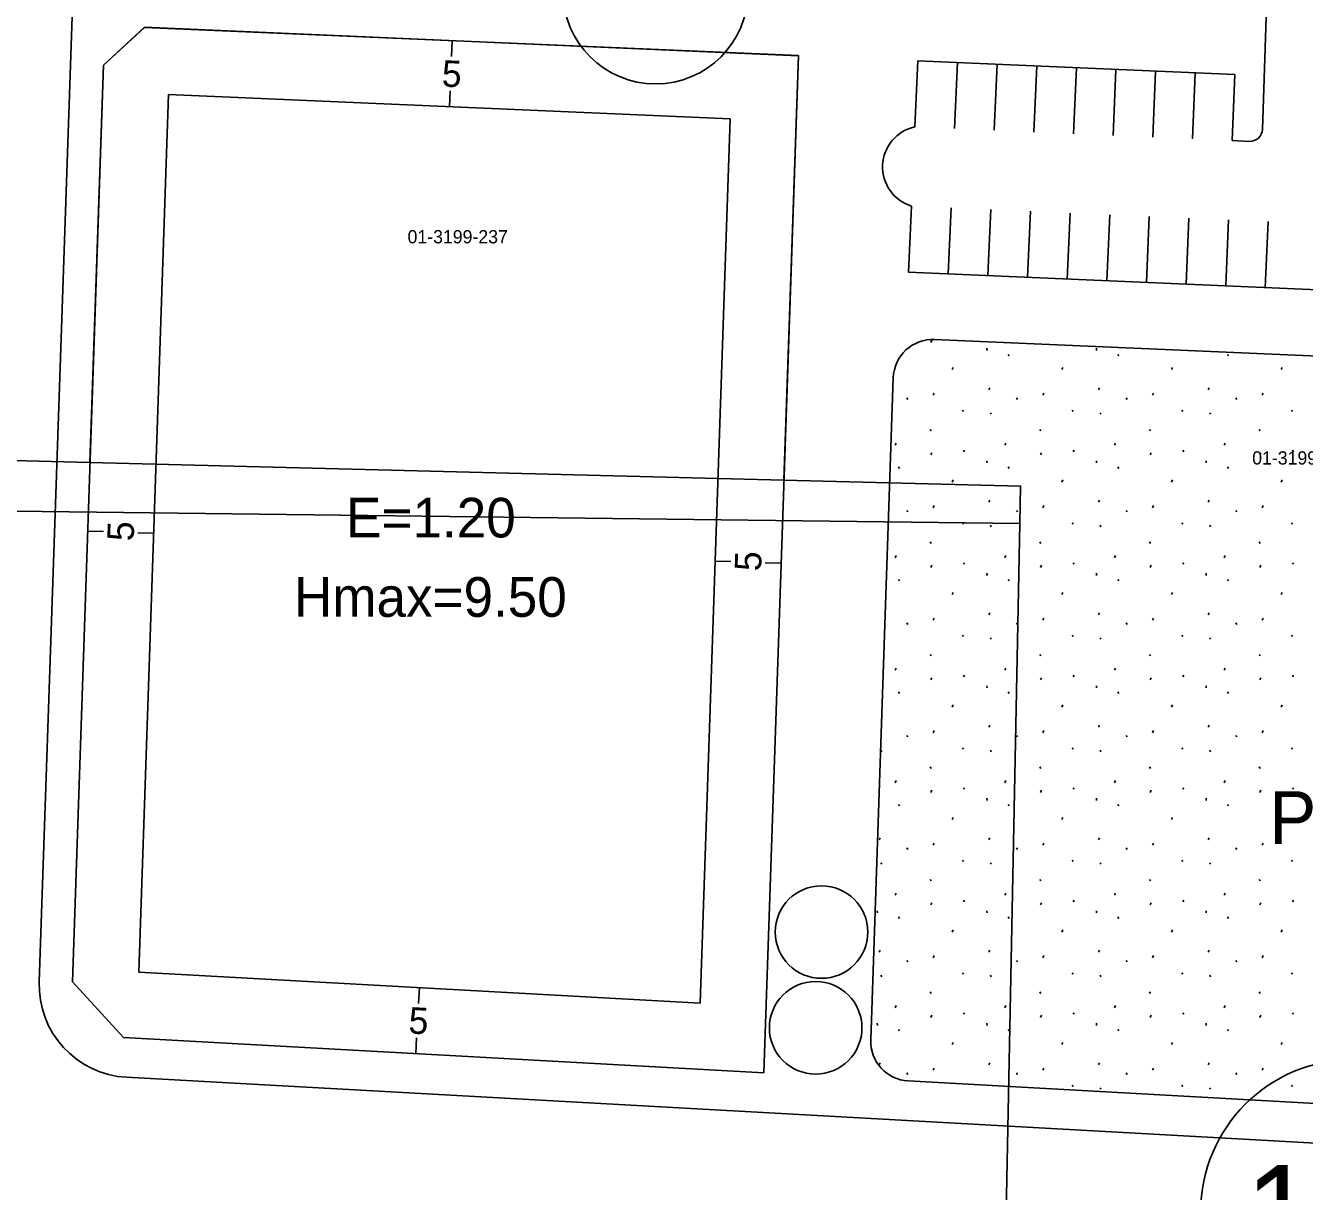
# Model space of a CAD drawing. Extents: x 419396 to 421519, y 4453567 to 4456767.
# Drawn here: x 421146.3 to 421243, y 4454826.5 to 4454914.7 of the extents above; entities that cross this region are included whole.
import ezdxf

# ---------------------------------------------------------------- set-up
doc = ezdxf.new("R2010")
doc.units = 0
for name, color, linetype in [('0_KADASTRO', 7, 'Continuous'), ('Level 20', 7, 'Continuous'), ('Level 28', 7, 'Continuous'), ('Level 30', 7, 'Continuous'), ('Level 41', 7, 'Continuous'), ('Level 55', 7, 'Continuous'), ('Level 58', 7, 'Continuous'), ('Level 61', 7, 'Continuous'), ('Level 62', 7, 'Continuous')]:
    doc.layers.add(name, color=color, linetype=linetype)

msp = doc.modelspace()

# ---------------------------------------------------------------- linework, layer by layer
at = {"layer": '0_KADASTRO'}
for points in [[(421137.98, 4454923.304), (421214.86, 4454919.45), (421262.85, 4454917.05), (421316.7, 4454915.64), (421312.35, 4454909.46), (421306.52, 4454893.75), (421298.928, 4454879.53), (421285.07, 4454880), (421282.36, 4454831.02), (421298.781, 4454830.11), (421298.12, 4454819), (421220.47, 4454824.89), (421221.51, 4454877.03), (421221.57, 4454879.85), (421203.67, 4454880.3), (421204.77, 4454912.41), (421155.31, 4454914.55), (421152.21, 4454911.69), (421151.19, 4454881.63), (421145.39, 4454881.78), (421142.95, 4454883.52), (421140.69, 4454887.48), (421139.91, 4454900.08)], [(421151.19, 4454881.63), (421152.21, 4454911.69), (421155.31, 4454914.55), (421204.77, 4454912.41), (421203.67, 4454880.3)], [(421127.23, 4454779.24), (421128.91, 4454801.39), (421131.96, 4454828.83), (421129.84, 4454852.82), (421130.22, 4454865.45), (421131.1, 4454878.14), (421221.51, 4454877.03), (421220.47, 4454824.89), (421298.12, 4454819), (421298.8, 4454768.82), (421229.78, 4454772.84), (421167.18, 4454777.23)]]:
    msp.add_lwpolyline(points, close=True, dxfattribs=at)
at = {"layer": 'Level 20'}
for p, q in [((421178.588, 4454913.544), (421178.536, 4454912.345)), ((421154.884, 4454843.086), (421157.14, 4454909.471)), ((421157.14, 4454909.471), (421199.602, 4454907.627)), ((421178.371, 4454908.549), (421178.423, 4454909.748)), ((421199.602, 4454907.627), (421197.329, 4454840.736)), ((421151.015, 4454876.448), (421152.214, 4454876.407)), ((421156.012, 4454876.278), (421154.813, 4454876.319)), ((421198.465, 4454874.182), (421199.665, 4454874.141)), ((421203.462, 4454874.012), (421202.263, 4454874.053)), ((421197.329, 4454840.736), (421154.884, 4454843.086)), ((421176.106, 4454841.911), (421176.04, 4454840.713)), ((421175.83, 4454836.919), (421175.896, 4454838.117))]:
    msp.add_line(p, q, dxfattribs=at)
at = {"layer": 'Level 28'}
for p, q in [((421152.212, 4454911.686), (421155.311, 4454914.554)), ((421155.311, 4454914.554), (421204.766, 4454912.407)), ((421204.766, 4454912.407), (421202.152, 4454835.461)), ((421149.856, 4454842.361), (421152.212, 4454911.686)), ((421265.256, 4454888.761), (421215.071, 4454890.94)), ((421210.241, 4454837.953), (421211.943, 4454888.045)), ((421153.714, 4454838.143), (421149.856, 4454842.361)), ((421202.152, 4454835.461), (421153.714, 4454838.143)), ((421264.664, 4454832), (421213.073, 4454834.856))]:
    msp.add_line(p, q, dxfattribs=at)
for centre, start, end in [((421214.941, 4454887.943), 87.51417, 178.05376), ((421213.239, 4454837.852), 178.05376, 266.83112)]:
    msp.add_arc(centre, 3, start, end, dxfattribs=at)
at = {"layer": 'Level 41'}
for p, q in [((421214.789, 4454890.722), (421214.861, 4454890.882)), ((421219.012, 4454890.276), (421219.03, 4454890.116)), ((421220.642, 4454889.806), (421220.712, 4454889.699)), ((421227.305, 4454890.276), (421227.323, 4454890.116)), ((421228.935, 4454889.806), (421229.005, 4454889.699)), ((421237.228, 4454889.806), (421237.298, 4454889.699)), ((421216.405, 4454888.662), (421216.477, 4454888.822)), ((421224.698, 4454888.662), (421224.77, 4454888.822)), ((421232.991, 4454888.662), (421233.063, 4454888.822)), ((421241.284, 4454888.662), (421241.356, 4454888.822)), ((421214.967, 4454886.724), (421215.038, 4454886.884)), ((421219.177, 4454887.132), (421219.247, 4454887.292)), ((421223.26, 4454886.724), (421223.331, 4454886.884)), ((421227.47, 4454887.132), (421227.54, 4454887.292)), ((421231.553, 4454886.724), (421231.624, 4454886.884)), ((421235.763, 4454887.132), (421235.833, 4454887.292)), ((421239.846, 4454886.724), (421239.917, 4454886.884)), ((421212.979, 4454886.516), (421213.05, 4454886.41)), ((421221.272, 4454886.516), (421221.343, 4454886.41)), ((421229.565, 4454886.516), (421229.636, 4454886.41)), ((421237.858, 4454886.516), (421237.929, 4454886.41)), ((421217.187, 4454885.587), (421217.258, 4454885.48)), ((421219.286, 4454885.395), (421219.357, 4454885.288)), ((421225.48, 4454885.587), (421225.551, 4454885.48)), ((421227.579, 4454885.395), (421227.65, 4454885.288)), ((421233.773, 4454885.587), (421233.844, 4454885.48)), ((421235.872, 4454885.395), (421235.943, 4454885.288)), ((421242.066, 4454885.587), (421242.137, 4454885.48)), ((421214.731, 4454884.134), (421214.802, 4454884.027)), ((421223.024, 4454884.134), (421223.095, 4454884.027)), ((421231.317, 4454884.134), (421231.388, 4454884.027)), ((421239.61, 4454884.134), (421239.681, 4454884.027)), ((421212.09, 4454882.941), (421212.161, 4454883.1)), ((421220.383, 4454882.941), (421220.454, 4454883.1)), ((421228.676, 4454882.941), (421228.747, 4454883.1)), ((421236.969, 4454882.941), (421237.04, 4454883.1)), ((421214.789, 4454882.212), (421214.861, 4454882.372)), ((421217.254, 4454882.557), (421217.325, 4454882.45)), ((421223.082, 4454882.212), (421223.154, 4454882.372)), ((421225.547, 4454882.557), (421225.618, 4454882.45)), ((421231.375, 4454882.212), (421231.447, 4454882.372)), ((421233.84, 4454882.557), (421233.911, 4454882.45)), ((421239.668, 4454882.212), (421239.74, 4454882.372)), ((421242.133, 4454882.557), (421242.204, 4454882.45)), ((421212.349, 4454881.296), (421212.419, 4454881.189)), ((421219.012, 4454881.766), (421219.03, 4454881.606)), ((421220.642, 4454881.296), (421220.712, 4454881.189)), ((421227.305, 4454881.766), (421227.323, 4454881.606)), ((421228.935, 4454881.296), (421229.005, 4454881.189)), ((421235.598, 4454881.766), (421235.616, 4454881.606)), ((421237.228, 4454881.296), (421237.298, 4454881.189)), ((421216.405, 4454880.152), (421216.477, 4454880.312)), ((421224.698, 4454880.152), (421224.77, 4454880.312)), ((421232.991, 4454880.152), (421233.063, 4454880.312)), ((421241.284, 4454880.152), (421241.356, 4454880.312)), ((421214.967, 4454878.214), (421215.038, 4454878.374)), ((421219.177, 4454878.622), (421219.247, 4454878.782)), ((421223.26, 4454878.214), (421223.331, 4454878.374)), ((421227.47, 4454878.622), (421227.54, 4454878.782)), ((421231.553, 4454878.214), (421231.624, 4454878.374)), ((421235.763, 4454878.622), (421235.833, 4454878.782)), ((421239.846, 4454878.214), (421239.917, 4454878.374)), ((421212.979, 4454878.006), (421213.05, 4454877.9)), ((421221.272, 4454878.006), (421221.343, 4454877.9)), ((421229.565, 4454878.006), (421229.636, 4454877.9)), ((421237.858, 4454878.006), (421237.929, 4454877.9)), ((421217.187, 4454877.077), (421217.258, 4454876.97)), ((421219.286, 4454876.885), (421219.357, 4454876.778)), ((421225.48, 4454877.077), (421225.551, 4454876.97)), ((421227.579, 4454876.885), (421227.65, 4454876.778)), ((421233.773, 4454877.077), (421233.844, 4454876.97)), ((421235.872, 4454876.885), (421235.943, 4454876.778)), ((421242.066, 4454877.077), (421242.137, 4454876.97)), ((421214.731, 4454875.624), (421214.802, 4454875.517)), ((421223.024, 4454875.624), (421223.095, 4454875.517)), ((421231.317, 4454875.624), (421231.388, 4454875.517)), ((421239.61, 4454875.624), (421239.681, 4454875.517)), ((421212.09, 4454874.431), (421212.161, 4454874.59)), ((421220.383, 4454874.431), (421220.454, 4454874.59)), ((421228.676, 4454874.431), (421228.747, 4454874.59)), ((421236.969, 4454874.431), (421237.04, 4454874.59)), ((421214.789, 4454873.702), (421214.861, 4454873.862)), ((421217.254, 4454874.047), (421217.325, 4454873.94)), ((421219.012, 4454873.256), (421219.03, 4454873.096)), ((421223.082, 4454873.702), (421223.154, 4454873.862)), ((421225.547, 4454874.047), (421225.618, 4454873.94)), ((421227.305, 4454873.256), (421227.323, 4454873.096)), ((421231.375, 4454873.702), (421231.447, 4454873.862)), ((421233.84, 4454874.047), (421233.911, 4454873.94)), ((421235.598, 4454873.256), (421235.616, 4454873.096)), ((421239.668, 4454873.702), (421239.74, 4454873.862)), ((421242.133, 4454874.047), (421242.204, 4454873.94)), ((421212.349, 4454872.786), (421212.419, 4454872.679)), ((421220.642, 4454872.786), (421220.712, 4454872.679)), ((421228.935, 4454872.786), (421229.005, 4454872.679)), ((421237.228, 4454872.786), (421237.298, 4454872.679)), ((421216.405, 4454871.642), (421216.477, 4454871.802)), ((421224.698, 4454871.642), (421224.77, 4454871.802)), ((421232.991, 4454871.642), (421233.063, 4454871.802)), ((421241.284, 4454871.642), (421241.356, 4454871.802)), ((421212.979, 4454869.496), (421213.05, 4454869.39)), ((421214.967, 4454869.704), (421215.038, 4454869.864)), ((421219.177, 4454870.112), (421219.247, 4454870.272)), ((421221.272, 4454869.496), (421221.343, 4454869.39)), ((421223.26, 4454869.704), (421223.331, 4454869.864)), ((421227.47, 4454870.112), (421227.54, 4454870.272)), ((421229.565, 4454869.496), (421229.636, 4454869.39)), ((421231.553, 4454869.704), (421231.624, 4454869.864)), ((421235.763, 4454870.112), (421235.833, 4454870.272)), ((421237.858, 4454869.496), (421237.929, 4454869.39)), ((421239.846, 4454869.704), (421239.917, 4454869.864)), ((421217.187, 4454868.567), (421217.258, 4454868.46)), ((421225.48, 4454868.567), (421225.551, 4454868.46)), ((421233.773, 4454868.567), (421233.844, 4454868.46)), ((421242.066, 4454868.567), (421242.137, 4454868.46)), ((421219.286, 4454868.375), (421219.357, 4454868.268)), ((421227.579, 4454868.375), (421227.65, 4454868.268)), ((421235.872, 4454868.375), (421235.943, 4454868.268)), ((421214.731, 4454867.114), (421214.802, 4454867.007)), ((421223.024, 4454867.114), (421223.095, 4454867.007)), ((421231.317, 4454867.114), (421231.388, 4454867.007)), ((421239.61, 4454867.114), (421239.681, 4454867.007)), ((421212.09, 4454865.921), (421212.161, 4454866.08)), ((421217.254, 4454865.537), (421217.325, 4454865.43)), ((421220.383, 4454865.921), (421220.454, 4454866.08)), ((421225.547, 4454865.537), (421225.618, 4454865.43)), ((421228.676, 4454865.921), (421228.747, 4454866.08)), ((421233.84, 4454865.537), (421233.911, 4454865.43)), ((421236.969, 4454865.921), (421237.04, 4454866.08)), ((421242.133, 4454865.537), (421242.204, 4454865.43)), ((421214.789, 4454865.192), (421214.861, 4454865.352)), ((421219.012, 4454864.746), (421219.03, 4454864.586)), ((421223.082, 4454865.192), (421223.154, 4454865.352)), ((421227.305, 4454864.746), (421227.323, 4454864.586)), ((421231.375, 4454865.192), (421231.447, 4454865.352)), ((421235.598, 4454864.746), (421235.616, 4454864.586)), ((421239.668, 4454865.192), (421239.74, 4454865.352)), ((421212.349, 4454864.276), (421212.419, 4454864.169)), ((421220.642, 4454864.276), (421220.712, 4454864.169)), ((421228.935, 4454864.276), (421229.005, 4454864.169)), ((421237.228, 4454864.276), (421237.298, 4454864.169)), ((421216.405, 4454863.132), (421216.477, 4454863.292)), ((421224.698, 4454863.132), (421224.77, 4454863.292)), ((421232.991, 4454863.132), (421233.063, 4454863.292)), ((421241.284, 4454863.132), (421241.356, 4454863.292)), ((421219.177, 4454861.602), (421219.247, 4454861.762)), ((421227.47, 4454861.602), (421227.54, 4454861.762)), ((421235.763, 4454861.602), (421235.833, 4454861.762)), ((421212.979, 4454860.986), (421213.05, 4454860.88)), ((421214.967, 4454861.194), (421215.038, 4454861.354)), ((421221.272, 4454860.986), (421221.343, 4454860.88)), ((421223.26, 4454861.194), (421223.331, 4454861.354)), ((421229.565, 4454860.986), (421229.636, 4454860.88)), ((421231.553, 4454861.194), (421231.624, 4454861.354)), ((421237.858, 4454860.986), (421237.929, 4454860.88)), ((421239.846, 4454861.194), (421239.917, 4454861.354)), ((421210.993, 4454859.865), (421211.064, 4454859.758)), ((421217.187, 4454860.057), (421217.258, 4454859.95)), ((421219.286, 4454859.865), (421219.357, 4454859.758)), ((421225.48, 4454860.057), (421225.551, 4454859.95)), ((421227.579, 4454859.865), (421227.65, 4454859.758)), ((421233.773, 4454860.057), (421233.844, 4454859.95)), ((421235.872, 4454859.865), (421235.943, 4454859.758)), ((421242.066, 4454860.057), (421242.137, 4454859.95)), ((421214.731, 4454858.604), (421214.802, 4454858.497)), ((421223.024, 4454858.604), (421223.095, 4454858.497)), ((421231.317, 4454858.604), (421231.388, 4454858.497)), ((421239.61, 4454858.604), (421239.681, 4454858.497)), ((421212.09, 4454857.411), (421212.161, 4454857.57)), ((421214.789, 4454856.682), (421214.861, 4454856.842)), ((421217.254, 4454857.027), (421217.325, 4454856.92)), ((421220.383, 4454857.411), (421220.454, 4454857.57)), ((421223.082, 4454856.682), (421223.154, 4454856.842)), ((421225.547, 4454857.027), (421225.618, 4454856.92)), ((421228.676, 4454857.411), (421228.747, 4454857.57)), ((421231.375, 4454856.682), (421231.447, 4454856.842)), ((421233.84, 4454857.027), (421233.911, 4454856.92)), ((421236.969, 4454857.411), (421237.04, 4454857.57)), ((421239.668, 4454856.682), (421239.74, 4454856.842)), ((421242.133, 4454857.027), (421242.204, 4454856.92)), ((421219.012, 4454856.236), (421219.03, 4454856.076)), ((421227.305, 4454856.236), (421227.323, 4454856.076)), ((421235.598, 4454856.236), (421235.616, 4454856.076)), ((421212.349, 4454855.766), (421212.419, 4454855.659)), ((421220.642, 4454855.766), (421220.712, 4454855.659)), ((421228.935, 4454855.766), (421229.005, 4454855.659)), ((421237.228, 4454855.766), (421237.298, 4454855.659)), ((421216.405, 4454854.622), (421216.477, 4454854.782)), ((421224.698, 4454854.622), (421224.77, 4454854.782)), ((421232.991, 4454854.622), (421233.063, 4454854.782)), ((421241.284, 4454854.622), (421241.356, 4454854.782)), ((421210.884, 4454853.092), (421210.954, 4454853.252)), ((421219.177, 4454853.092), (421219.247, 4454853.252)), ((421227.47, 4454853.092), (421227.54, 4454853.252)), ((421235.763, 4454853.092), (421235.833, 4454853.252)), ((421212.979, 4454852.476), (421213.05, 4454852.37)), ((421214.967, 4454852.684), (421215.038, 4454852.844)), ((421221.272, 4454852.476), (421221.343, 4454852.37)), ((421223.26, 4454852.684), (421223.331, 4454852.844)), ((421229.565, 4454852.476), (421229.636, 4454852.37)), ((421231.553, 4454852.684), (421231.624, 4454852.844)), ((421237.858, 4454852.476), (421237.929, 4454852.37)), ((421239.846, 4454852.684), (421239.917, 4454852.844)), ((421210.993, 4454851.355), (421211.064, 4454851.248)), ((421217.187, 4454851.547), (421217.258, 4454851.44)), ((421219.286, 4454851.355), (421219.357, 4454851.248)), ((421225.48, 4454851.547), (421225.551, 4454851.44)), ((421227.579, 4454851.355), (421227.65, 4454851.248)), ((421233.773, 4454851.547), (421233.844, 4454851.44)), ((421235.872, 4454851.355), (421235.943, 4454851.248)), ((421242.066, 4454851.547), (421242.137, 4454851.44)), ((421214.731, 4454850.094), (421214.802, 4454849.987)), ((421223.024, 4454850.094), (421223.095, 4454849.987)), ((421231.317, 4454850.094), (421231.388, 4454849.987)), ((421239.61, 4454850.094), (421239.681, 4454849.987)), ((421212.09, 4454848.901), (421212.161, 4454849.06)), ((421220.383, 4454848.901), (421220.454, 4454849.06)), ((421228.676, 4454848.901), (421228.747, 4454849.06)), ((421236.969, 4454848.901), (421237.04, 4454849.06)), ((421214.789, 4454848.172), (421214.861, 4454848.332)), ((421217.254, 4454848.517), (421217.325, 4454848.41)), ((421223.082, 4454848.172), (421223.154, 4454848.332)), ((421225.547, 4454848.517), (421225.618, 4454848.41)), ((421231.375, 4454848.172), (421231.447, 4454848.332)), ((421233.84, 4454848.517), (421233.911, 4454848.41)), ((421239.668, 4454848.172), (421239.74, 4454848.332)), ((421242.133, 4454848.517), (421242.204, 4454848.41)), ((421210.719, 4454847.726), (421210.737, 4454847.566)), ((421212.349, 4454847.256), (421212.419, 4454847.149)), ((421219.012, 4454847.726), (421219.03, 4454847.566)), ((421220.642, 4454847.256), (421220.712, 4454847.149)), ((421227.305, 4454847.726), (421227.323, 4454847.566)), ((421228.935, 4454847.256), (421229.005, 4454847.149)), ((421235.598, 4454847.726), (421235.616, 4454847.566)), ((421237.228, 4454847.256), (421237.298, 4454847.149)), ((421216.405, 4454846.112), (421216.477, 4454846.272)), ((421224.698, 4454846.112), (421224.77, 4454846.272)), ((421232.991, 4454846.112), (421233.063, 4454846.272)), ((421241.284, 4454846.112), (421241.356, 4454846.272)), ((421210.884, 4454844.582), (421210.954, 4454844.742)), ((421214.967, 4454844.174), (421215.038, 4454844.334)), ((421219.177, 4454844.582), (421219.247, 4454844.742)), ((421223.26, 4454844.174), (421223.331, 4454844.334)), ((421227.47, 4454844.582), (421227.54, 4454844.742)), ((421231.553, 4454844.174), (421231.624, 4454844.334)), ((421235.763, 4454844.582), (421235.833, 4454844.742)), ((421239.846, 4454844.174), (421239.917, 4454844.334)), ((421212.979, 4454843.966), (421213.05, 4454843.86)), ((421221.272, 4454843.966), (421221.343, 4454843.86)), ((421229.565, 4454843.966), (421229.636, 4454843.86)), ((421237.858, 4454843.966), (421237.929, 4454843.86)), ((421210.993, 4454842.845), (421211.064, 4454842.738)), ((421217.187, 4454843.037), (421217.258, 4454842.93)), ((421219.286, 4454842.845), (421219.357, 4454842.738)), ((421225.48, 4454843.037), (421225.551, 4454842.93)), ((421227.579, 4454842.845), (421227.65, 4454842.738)), ((421233.773, 4454843.037), (421233.844, 4454842.93)), ((421235.872, 4454842.845), (421235.943, 4454842.738)), ((421242.066, 4454843.037), (421242.137, 4454842.93)), ((421214.731, 4454841.584), (421214.802, 4454841.477)), ((421223.024, 4454841.584), (421223.095, 4454841.477)), ((421231.317, 4454841.584), (421231.388, 4454841.477)), ((421239.61, 4454841.584), (421239.681, 4454841.477)), ((421212.09, 4454840.391), (421212.161, 4454840.55)), ((421220.383, 4454840.391), (421220.454, 4454840.55)), ((421228.676, 4454840.391), (421228.747, 4454840.55)), ((421236.969, 4454840.391), (421237.04, 4454840.55)), ((421214.789, 4454839.662), (421214.861, 4454839.822)), ((421217.254, 4454840.007), (421217.325, 4454839.9)), ((421223.082, 4454839.662), (421223.154, 4454839.822)), ((421225.547, 4454840.007), (421225.618, 4454839.9)), ((421231.375, 4454839.662), (421231.447, 4454839.822)), ((421233.84, 4454840.007), (421233.911, 4454839.9)), ((421239.668, 4454839.662), (421239.74, 4454839.822)), ((421242.133, 4454840.007), (421242.204, 4454839.9)), ((421210.719, 4454839.216), (421210.737, 4454839.056)), ((421212.349, 4454838.746), (421212.419, 4454838.639)), ((421219.012, 4454839.216), (421219.03, 4454839.056)), ((421220.642, 4454838.746), (421220.712, 4454838.639)), ((421227.305, 4454839.216), (421227.323, 4454839.056)), ((421228.935, 4454838.746), (421229.005, 4454838.639)), ((421235.598, 4454839.216), (421235.616, 4454839.056)), ((421237.228, 4454838.746), (421237.298, 4454838.639)), ((421216.405, 4454837.602), (421216.477, 4454837.762)), ((421224.698, 4454837.602), (421224.77, 4454837.762)), ((421232.991, 4454837.602), (421233.063, 4454837.762)), ((421241.284, 4454837.602), (421241.356, 4454837.762)), ((421210.884, 4454836.072), (421210.954, 4454836.232)), ((421214.967, 4454835.664), (421215.038, 4454835.824)), ((421219.177, 4454836.072), (421219.247, 4454836.232)), ((421223.26, 4454835.664), (421223.331, 4454835.824)), ((421227.47, 4454836.072), (421227.54, 4454836.232)), ((421231.553, 4454835.664), (421231.624, 4454835.824)), ((421235.763, 4454836.072), (421235.833, 4454836.232)), ((421239.846, 4454835.664), (421239.917, 4454835.824)), ((421212.979, 4454835.456), (421213.05, 4454835.35)), ((421221.272, 4454835.456), (421221.343, 4454835.35)), ((421229.565, 4454835.456), (421229.636, 4454835.35)), ((421237.858, 4454835.456), (421237.929, 4454835.35)), ((421225.48, 4454834.527), (421225.551, 4454834.42)), ((421227.579, 4454834.335), (421227.65, 4454834.228)), ((421233.773, 4454834.527), (421233.844, 4454834.42)), ((421235.872, 4454834.335), (421235.943, 4454834.228)), ((421242.066, 4454834.527), (421242.137, 4454834.42))]:
    msp.add_line(p, q, dxfattribs=at)
at = {"layer": 'Level 55'}
for centre in [(421206.516, 4454846.117), (421206.072, 4454838.873)]:
    msp.add_circle(centre, 3.5, dxfattribs=at)
at = {"layer": 'Level 58'}
for centre, radius in [((421193.963, 4454917.274), 7), ((421246.695, 4454824.963), 11.5)]:
    msp.add_circle(centre, radius, dxfattribs=at)
at = {"layer": 'Level 62'}
for p, q in [((421152.284, 4454987.429), (421147.354, 4454842.354)), ((421239.856, 4454906.829), (421242.501, 4454984.661)), ((421213.581, 4454907.023), (421213.798, 4454912.018)), ((421237.775, 4454910.977), (421213.798, 4454912.018)), ((421216.578, 4454906.893), (421216.795, 4454911.888)), ((421219.575, 4454906.762), (421219.792, 4454911.758)), ((421222.573, 4454906.632), (421222.789, 4454911.628)), ((421225.57, 4454906.502), (421225.787, 4454911.497)), ((421228.567, 4454906.372), (421228.784, 4454911.367)), ((421231.564, 4454906.242), (421231.781, 4454911.237)), ((421234.561, 4454906.112), (421234.778, 4454911.107)), ((421237.559, 4454905.982), (421237.775, 4454910.977)), ((421238.878, 4454905.924), (421237.559, 4454905.982)), ((421213.104, 4454896.033), (421213.321, 4454901.028)), ((421216.101, 4454895.903), (421216.318, 4454900.898)), ((421219.098, 4454895.773), (421219.315, 4454900.768)), ((421222.096, 4454895.643), (421222.312, 4454900.638)), ((421225.093, 4454895.513), (421225.31, 4454900.508)), ((421228.09, 4454895.382), (421228.307, 4454900.378)), ((421231.087, 4454895.252), (421231.304, 4454900.248)), ((421234.084, 4454895.122), (421234.301, 4454900.117)), ((421237.081, 4454894.992), (421237.298, 4454899.987)), ((421240.079, 4454894.862), (421240.295, 4454899.857)), ((421265.308, 4454893.766), (421213.104, 4454896.033)), ((421264.633, 4454829), (421153.963, 4454835.127))]:
    msp.add_line(p, q, dxfattribs=at)
for centre, radius, start, end in [((421214.23, 4454903.992), 3.1, 102.09208, 252.93626), ((421238.919, 4454906.861), 0.938, 267.51417, 358.05376), ((421154.35, 4454842.116), 7, 178.05376, 266.83112)]:
    msp.add_arc(centre, radius, start, end, dxfattribs=at)

# ---------------------------------------------------------------- texts
at = {"layer": '0_KADASTRO'}
for s, p in [('01-3199-237', (421175.208, 4454898.212)), ('01-3199-235', (421239.087, 4454881.482))]:
    msp.add_text(s, height=1, dxfattribs=at).set_placement(p)
at = {"layer": 'Level 20'}
for rotation, p in [(357.51418, (421177.77, 4454910.076)), (88.05376, (421154.49, 4454875.663)), (88.05377, (421201.941, 4454873.397)), (356.83113, (421175.247, 4454838.453))]:
    msp.add_text('5', height=2, rotation=rotation, dxfattribs=at).set_placement(p)
at = {"layer": 'Level 30'}
for s, p in [('E=1.20', (421170.56, 4454875.962)), ('Hmax=9.50', (421166.623, 4454869.962))]:
    msp.add_text(s, height=3, dxfattribs=at).set_placement(p)
at = {"layer": 'Level 58'}
msp.add_text('17', height=7.0711, dxfattribs=at).set_placement((421238.563, 4454821.428))
at = {"layer": 'Level 61'}
msp.add_text('PARK', height=4, dxfattribs=at).set_placement((421240.368, 4454852.772))

doc.saveas('drawing.dxf')
